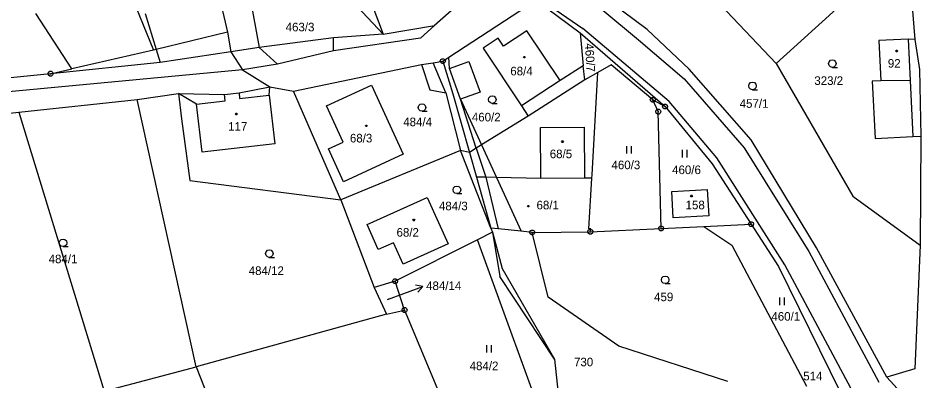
# Model space of a CAD drawing. Extents: x -694465 to -690527, y -983694 to -978978.
# Drawn here: x -693682.1 to -693503.4, y -981561.4 to -981489.6 of the extents above; entities that cross this region are included whole.
import ezdxf

# ---------------------------------------------------------------- set-up
doc = ezdxf.new("R2010")
doc.units = 0
for name, color, linetype in [('Vrstva 1', 7, 'Continuous'), ('Vrstva 16', 7, 'Continuous'), ('Vrstva 17', 7, 'Continuous'), ('Vrstva 18', 7, 'Continuous'), ('Vrstva 19', 7, 'Continuous'), ('Vrstva 24', 7, 'Continuous'), ('Vrstva 25', 7, 'Continuous'), ('Vrstva 29', 7, 'Continuous')]:
    doc.layers.add(name, color=color, linetype=linetype)

msp = doc.modelspace()

# ---------------------------------------------------------------- linework, layer by layer
at = {"layer": 'Vrstva 1'}
for points in [[(-693622.28, -981460.05), (-693609.92, -981492.78)], [(-693638.36, -981474.15), (-693634.45, -981495.45)], [(-693506.28, -981475.06), (-693532.18, -981498.62)], [(-693506.28, -981475.06), (-693504.73, -981493.81)], [(-693661.5, -981480.81), (-693655.33, -981495.95)], [(-693643.16, -981481.87), (-693640.69, -981492.4)], [(-693588.77, -981481.27), (-693599.78, -981491.06)], [(-693618.14, -981483.94), (-693609.92, -981492.78)], [(-693596.943, -981497.339), (-693579.68, -981486.04)], [(-693579.68, -981486.04), (-693570.97, -981492.5)], [(-693578.881, -981485.789), (-693570.41, -981491.69)], [(-693566.471, -981488.016), (-693559.43, -981493.89)], [(-693557.69, -981491.87), (-693564.9, -981486.54)], [(-693532.18, -981498.62), (-693543.19, -981486.99)], [(-693671.52, -981499.65), (-693678.63, -981488.71)], [(-693657, -981488.67), (-693654.8, -981495.82)], [(-693609.92, -981492.78), (-693599.78, -981491.06)], [(-693599.78, -981491.06), (-693602.55, -981493.57)], [(-693553.38, -981506.14), (-693570.41, -981491.69)], [(-693640.69, -981492.4), (-693654.8, -981495.82)], [(-693640.69, -981492.4), (-693640.04, -981496.31)], [(-693619.75, -981493.53), (-693634.45, -981495.45)], [(-693609.92, -981492.78), (-693619.75, -981493.53)], [(-693619.72, -981496.09), (-693619.75, -981493.53)], [(-693587.19, -981493.56), (-693590.14, -981495.52)], [(-693586.12, -981495.18), (-693587.19, -981493.56)], [(-693581.48, -981492.11), (-693586.12, -981495.18)], [(-693574.94, -981501.96), (-693581.48, -981492.11)], [(-693570.97, -981492.5), (-693570.33, -981499.06)], [(-693570.97, -981492.5), (-693554.16, -981507.11)], [(-693549.37, -981499.69), (-693557.69, -981491.87)], [(-693602.55, -981493.57), (-693619.72, -981496.09)], [(-693559.43, -981493.89), (-693550.39, -981501.63)], [(-693506.1, -981493.78), (-693511.9, -981494.06)], [(-693511.9, -981494.06), (-693511.51, -981502.01)], [(-693504.73, -981493.81), (-693506.1, -981493.78)], [(-693506.1, -981493.78), (-693505.7, -981501.93)], [(-693504.73, -981493.81), (-693503.81, -981499.79)], [(-693655.33, -981495.95), (-693671.52, -981499.65)], [(-693654.8, -981495.82), (-693655.33, -981495.95)], [(-693654.8, -981495.82), (-693654, -981498.4)], [(-693640.04, -981496.31), (-693654, -981498.4)], [(-693634.45, -981495.45), (-693640.04, -981496.31)], [(-693640.04, -981496.31), (-693637.76, -981499.81)], [(-693630.81, -981498.69), (-693634.45, -981495.45)], [(-693619.72, -981496.09), (-693630.81, -981498.69)], [(-693590.14, -981495.52), (-693582.53, -981506.99)], [(-693654, -981498.4), (-693675.71, -981500.61)], [(-693630.81, -981498.69), (-693637.76, -981499.81)], [(-693627.64, -981504.09), (-693602.34, -981498.81)], [(-693602.34, -981498.81), (-693600.031, -981498.427)], [(-693602.34, -981498.81), (-693600.68, -981503.79)], [(-693600.031, -981498.427), (-693598.12, -981498.11)], [(-693597.55, -981504.4), (-693600.031, -981498.427)], [(-693598.12, -981498.11), (-693596.943, -981497.339)], [(-693598.12, -981498.11), (-693596.11, -981504.62)], [(-693596.8, -981499.55), (-693596.943, -981497.339)], [(-693596.8, -981499.55), (-693592.96, -981498.16)], [(-693592.96, -981498.16), (-693590.76, -981504.23)], [(-693564.82, -981498.83), (-693567.45, -981500.35)], [(-693556.58, -981505.77), (-693564.82, -981498.83)], [(-693532.18, -981498.62), (-693517.01, -981524.84)], [(-693637.76, -981499.81), (-693705.77, -981506.25)], [(-693675.71, -981500.61), (-693704.07, -981503.49)], [(-693675.71, -981500.61), (-693671.52, -981499.65)], [(-693637.76, -981499.81), (-693632.36, -981503.19)], [(-693594.6, -981505.62), (-693596.8, -981499.55)], [(-693570.33, -981499.06), (-693574.94, -981501.96)], [(-693570.06, -981501.85), (-693570.33, -981499.06)], [(-693567.45, -981500.35), (-693570.06, -981501.85)], [(-693568.6, -981520.63), (-693567.45, -981500.35)], [(-693537.13, -981513.71), (-693549.37, -981499.69)], [(-693503.81, -981499.79), (-693503.56, -981512.95)], [(-693574.94, -981501.96), (-693582.53, -981506.99)], [(-693570.06, -981501.85), (-693581.21, -981508.98)], [(-693550.39, -981501.63), (-693538.48, -981515.25)], [(-693511.51, -981502.01), (-693513.16, -981502.09)], [(-693513.16, -981502.09), (-693512.6, -981513.42)], [(-693505.7, -981501.93), (-693511.51, -981502.01)], [(-693505.7, -981501.93), (-693505.15, -981513.05)], [(-693638.43, -981504.42), (-693632.36, -981503.19)], [(-693632.48, -981504.86), (-693632.36, -981503.19)], [(-693632.36, -981503.19), (-693627.64, -981504.09)], [(-693618.28, -981525.58), (-693627.64, -981504.09)], [(-693612.24, -981502.85), (-693605.94, -981516.54), (-693617.77, -981521.98), (-693620.75, -981515.5), (-693617.85, -981514.17), (-693621.16, -981506.96), (-693612.24, -981502.85)], [(-693600.68, -981503.79), (-693597.55, -981504.4)], [(-693590.76, -981504.23), (-693594.6, -981505.62)], [(-693681.999, -981508.221), (-693658.58, -981505.72)], [(-693658.58, -981505.72), (-693650.43, -981504.51)], [(-693646.88, -981558.61), (-693658.58, -981505.72)], [(-693650.43, -981504.51), (-693649.81, -981509.54)], [(-693650.43, -981504.51), (-693641.3, -981504.75)], [(-693646.82, -981506.63), (-693650.43, -981504.51)], [(-693646.82, -981506.63), (-693641.16, -981505.98)], [(-693641.3, -981504.75), (-693638.43, -981504.42)], [(-693641.16, -981505.98), (-693641.3, -981504.75)], [(-693638.43, -981504.42), (-693638.31, -981505.53)], [(-693638.31, -981505.53), (-693632.48, -981504.86)], [(-693632.48, -981504.86), (-693631.38, -981514.47)], [(-693597.55, -981504.4), (-693594.63, -981515.8)], [(-693596.11, -981504.62), (-693592.85, -981516.19)], [(-693591.51, -981515.36), (-693594.6, -981505.62)], [(-693594.6, -981505.62), (-693590.441, -981514.698)], [(-693555.51, -981508.12), (-693556.58, -981505.77)], [(-693556.58, -981505.77), (-693554.16, -981507.11)], [(-693645.73, -981516.11), (-693646.82, -981506.63)], [(-693582.53, -981506.99), (-693581.21, -981508.98)], [(-693554.16, -981507.11), (-693544.84, -981518.44)], [(-693543.89, -981517.23), (-693553.38, -981506.14)], [(-693705.4, -981510.72), (-693681.999, -981508.221)], [(-693681.999, -981508.221), (-693665.12, -981563.444)], [(-693649.81, -981509.54), (-693648.16, -981521.76)], [(-693581.21, -981508.98), (-693590.441, -981514.698)], [(-693554.95, -981531.23), (-693555.51, -981508.12)], [(-693578.78, -981511.28), (-693570.18, -981511.22)], [(-693578.71, -981521.32), (-693578.78, -981511.28)], [(-693570.18, -981511.22), (-693570.11, -981521.26)], [(-693512.6, -981513.42), (-693505.15, -981513.05)], [(-693505.15, -981513.05), (-693503.56, -981512.95)], [(-693503.56, -981512.95), (-693503.7, -981534.53)], [(-693631.38, -981514.47), (-693645.73, -981516.11)], [(-693590.441, -981514.698), (-693591.51, -981515.36)], [(-693590.441, -981514.698), (-693587.488, -981521.143)], [(-693524.18, -981535.08), (-693537.13, -981513.71)], [(-693594.63, -981515.8), (-693618.28, -981525.58)], [(-693592.85, -981516.19), (-693594.63, -981515.8)], [(-693588.62, -981531.15), (-693594.63, -981515.8)], [(-693591.51, -981515.36), (-693592.85, -981516.19)], [(-693592.85, -981516.19), (-693591.47, -981521.06)], [(-693591.51, -981515.36), (-693589.61, -981521.1)], [(-693538.48, -981515.25), (-693525.69, -981535.81)], [(-693544.84, -981518.44), (-693537.14, -981530.38)], [(-693530.46, -981538.43), (-693543.89, -981517.23)], [(-693648.16, -981521.76), (-693618.28, -981525.58)], [(-693591.47, -981521.06), (-693588.62, -981531.15)], [(-693589.61, -981521.1), (-693591.47, -981521.06)], [(-693587.488, -981521.143), (-693589.61, -981521.1)], [(-693589.61, -981521.1), (-693587.18, -981531.31)], [(-693578.71, -981521.32), (-693587.488, -981521.143)], [(-693587.488, -981521.143), (-693582.605, -981531.799)], [(-693570.11, -981521.26), (-693578.71, -981521.32)], [(-693568.66, -981521.27), (-693570.11, -981521.26)], [(-693569.24, -981531.32), (-693568.66, -981521.27)], [(-693568.66, -981521.27), (-693568.6, -981520.63)], [(-693545.82, -981523.54), (-693545.52, -981528.73), (-693552.55, -981529.12), (-693552.82, -981523.92), (-693545.82, -981523.54)], [(-693618.28, -981525.58), (-693611.69, -981542.94)], [(-693601.2, -981525.11), (-693597.07, -981534.28), (-693605.95, -981538.28), (-693607.85, -981534.05), (-693610.88, -981535.42), (-693613.1, -981530.47), (-693601.2, -981525.11)], [(-693517.01, -981524.84), (-693503.7, -981534.53)], [(-693554.95, -981531.23), (-693546.51, -981530.83)], [(-693546.51, -981530.83), (-693537.14, -981530.38)], [(-693546.51, -981530.83), (-693540.98, -981534.55)], [(-693537.14, -981530.38), (-693531.74, -981538.76)], [(-693588.3, -981532), (-693591.231, -981533.472)], [(-693588.62, -981531.15), (-693588.3, -981532)], [(-693587.18, -981531.31), (-693588.62, -981531.15)], [(-693588.3, -981532), (-693586.37, -981539.14)], [(-693588.3, -981532), (-693586.83, -981540.74)], [(-693582.605, -981531.799), (-693587.18, -981531.31)], [(-693580.45, -981532.03), (-693582.605, -981531.799)], [(-693580.45, -981532.03), (-693568.95, -981531.9)], [(-693577.27, -981544.87), (-693580.45, -981532.03)], [(-693568.87, -981531.29), (-693569.24, -981531.32)], [(-693568.95, -981531.9), (-693554.95, -981531.23)], [(-693568.95, -981531.9), (-693568.87, -981531.29)], [(-693591.231, -981533.472), (-693607.57, -981541.68)], [(-693576.3, -981574.69), (-693591.231, -981533.472)], [(-693540.98, -981534.55), (-693526.2, -981562.45)], [(-693503.7, -981534.53), (-693504.72, -981559.01)], [(-693525.69, -981535.81), (-693511.89, -981561.65)], [(-693510.3, -981560.67), (-693524.18, -981535.08)], [(-693586.37, -981539.14), (-693576.01, -981557.09)], [(-693531.74, -981538.76), (-693519.54, -981563.57)], [(-693517.435, -981562.878), (-693530.46, -981538.43)], [(-693607.57, -981541.68), (-693611.69, -981542.94)], [(-693605.69, -981547.38), (-693607.57, -981541.68)], [(-693576.01, -981557.09), (-693586.83, -981540.74)], [(-693611.69, -981542.94), (-693609.23, -981548.23)], [(-693563.32, -981554.55), (-693577.27, -981544.87)], [(-693609.23, -981548.23), (-693646.88, -981558.61)], [(-693609.23, -981548.23), (-693605.69, -981547.38)], [(-693605.69, -981547.38), (-693591.42, -981581.65)], [(-693541.73, -981561.5), (-693563.32, -981554.55)], [(-693576.01, -981557.09), (-693575.12, -981565.72)], [(-693665.12, -981563.444), (-693646.88, -981558.61)], [(-693646.88, -981558.61), (-693625.23, -981613.78)], [(-693504.72, -981559.01), (-693510.3, -981560.67)], [(-693510.3, -981560.67), (-693500.03, -981571.95)]]:
    msp.add_lwpolyline(points, dxfattribs=at)
at = {"layer": 'Vrstva 16'}
msp.add_line((-693609.06, -981545.27), (-693605.83, -981544.08), dxfattribs=at)
at = {"layer": 'Vrstva 24'}
for points in [[(-693597.966, -981497.634), (-693597.716, -981497.816), (-693597.62, -981498.11), (-693597.716, -981498.404), (-693597.966, -981498.586), (-693598.274, -981498.586), (-693598.524, -981498.404), (-693598.62, -981498.11), (-693598.524, -981497.816), (-693598.274, -981497.634)], [(-693675.556, -981500.134), (-693675.306, -981500.316), (-693675.21, -981500.61), (-693675.306, -981500.904), (-693675.556, -981501.086), (-693675.864, -981501.086), (-693676.114, -981500.904), (-693676.21, -981500.61), (-693676.114, -981500.316), (-693675.864, -981500.134)], [(-693556.426, -981505.294), (-693556.176, -981505.476), (-693556.08, -981505.77), (-693556.176, -981506.064), (-693556.426, -981506.246), (-693556.734, -981506.246), (-693556.984, -981506.064), (-693557.08, -981505.77), (-693556.984, -981505.476), (-693556.734, -981505.294)], [(-693555.356, -981507.644), (-693555.106, -981507.826), (-693555.01, -981508.12), (-693555.106, -981508.414), (-693555.356, -981508.596), (-693555.664, -981508.596), (-693555.914, -981508.414), (-693556.01, -981508.12), (-693555.914, -981507.826), (-693555.664, -981507.644)], [(-693554.006, -981506.634), (-693553.756, -981506.816), (-693553.66, -981507.11), (-693553.756, -981507.404), (-693554.006, -981507.586), (-693554.314, -981507.586), (-693554.564, -981507.404), (-693554.66, -981507.11), (-693554.564, -981506.816), (-693554.314, -981506.634)], [(-693554.796, -981530.754), (-693554.546, -981530.936), (-693554.45, -981531.23), (-693554.546, -981531.524), (-693554.796, -981531.706), (-693555.104, -981531.706), (-693555.354, -981531.524), (-693555.45, -981531.23), (-693555.354, -981530.936), (-693555.104, -981530.754)], [(-693536.986, -981529.904), (-693536.736, -981530.086), (-693536.64, -981530.38), (-693536.736, -981530.674), (-693536.986, -981530.856), (-693537.294, -981530.856), (-693537.544, -981530.674), (-693537.64, -981530.38), (-693537.544, -981530.086), (-693537.294, -981529.904)], [(-693580.296, -981531.554), (-693580.046, -981531.736), (-693579.95, -981532.03), (-693580.046, -981532.324), (-693580.296, -981532.506), (-693580.604, -981532.506), (-693580.854, -981532.324), (-693580.95, -981532.03), (-693580.854, -981531.736), (-693580.604, -981531.554)], [(-693568.796, -981531.424), (-693568.546, -981531.606), (-693568.45, -981531.9), (-693568.546, -981532.194), (-693568.796, -981532.376), (-693569.104, -981532.376), (-693569.354, -981532.194), (-693569.45, -981531.9), (-693569.354, -981531.606), (-693569.104, -981531.424)], [(-693607.416, -981541.204), (-693607.166, -981541.386), (-693607.07, -981541.68), (-693607.166, -981541.974), (-693607.416, -981542.156), (-693607.724, -981542.156), (-693607.974, -981541.974), (-693608.07, -981541.68), (-693607.974, -981541.386), (-693607.724, -981541.204)], [(-693605.536, -981546.904), (-693605.286, -981547.086), (-693605.19, -981547.38), (-693605.286, -981547.674), (-693605.536, -981547.856), (-693605.844, -981547.856), (-693606.094, -981547.674), (-693606.19, -981547.38), (-693606.094, -981547.086), (-693605.844, -981546.904)]]:
    msp.add_lwpolyline(points, close=True, dxfattribs=at)
for points in [[(-693598.239, -981498.11), (-693598, -981498.11)], [(-693675.829, -981500.61), (-693675.59, -981500.61)], [(-693556.699, -981505.77), (-693556.46, -981505.77)], [(-693554.279, -981507.11), (-693554.04, -981507.11)], [(-693555.629, -981508.12), (-693555.39, -981508.12)], [(-693537.259, -981530.38), (-693537.02, -981530.38)], [(-693580.569, -981532.03), (-693580.33, -981532.03)], [(-693569.069, -981531.9), (-693568.83, -981531.9)], [(-693555.069, -981531.23), (-693554.83, -981531.23)], [(-693607.689, -981541.68), (-693607.45, -981541.68)], [(-693605.809, -981547.38), (-693605.57, -981547.38)]]:
    msp.add_lwpolyline(points, dxfattribs=at)
at = {"layer": 'Vrstva 25'}
for points in [[(-693508.273, -981495.968), (-693508.185, -981496.12), (-693508.273, -981496.272), (-693508.447, -981496.272), (-693508.535, -981496.12), (-693508.447, -981495.968)], [(-693581.913, -981497.188), (-693581.825, -981497.34), (-693581.913, -981497.492), (-693582.087, -981497.492), (-693582.175, -981497.34), (-693582.087, -981497.188)], [(-693638.883, -981508.448), (-693638.795, -981508.6), (-693638.883, -981508.752), (-693639.057, -981508.752), (-693639.145, -981508.6), (-693639.057, -981508.448)], [(-693613.173, -981510.768), (-693613.085, -981510.92), (-693613.173, -981511.072), (-693613.347, -981511.072), (-693613.435, -981510.92), (-693613.347, -981510.768)], [(-693574.353, -981513.918), (-693574.265, -981514.07), (-693574.353, -981514.222), (-693574.527, -981514.222), (-693574.615, -981514.07), (-693574.527, -981513.918)], [(-693548.833, -981524.648), (-693548.745, -981524.8), (-693548.833, -981524.952), (-693549.007, -981524.952), (-693549.095, -981524.8), (-693549.007, -981524.648)], [(-693581.103, -981526.678), (-693581.015, -981526.83), (-693581.103, -981526.982), (-693581.277, -981526.982), (-693581.365, -981526.83), (-693581.277, -981526.678)], [(-693603.763, -981529.418), (-693603.675, -981529.57), (-693603.763, -981529.722), (-693603.937, -981529.722), (-693604.025, -981529.57), (-693603.937, -981529.418)]]:
    msp.add_lwpolyline(points, close=True, dxfattribs=at)
for points in [[(-693521.07, -981499.35), (-693521.445, -981499.249), (-693521.719, -981498.975), (-693521.82, -981498.6), (-693521.719, -981498.225), (-693521.445, -981497.951), (-693521.07, -981497.85), (-693520.695, -981497.951), (-693520.421, -981498.225), (-693520.32, -981498.6), (-693520.421, -981498.975), (-693520.695, -981499.249), (-693521.07, -981499.35), (-693520.07, -981499.351)], [(-693536.86, -981503.78), (-693537.235, -981503.679), (-693537.509, -981503.405), (-693537.61, -981503.03), (-693537.509, -981502.655), (-693537.235, -981502.381), (-693536.86, -981502.28), (-693536.485, -981502.381), (-693536.211, -981502.655), (-693536.11, -981503.03), (-693536.211, -981503.405), (-693536.485, -981503.679), (-693536.86, -981503.78), (-693535.86, -981503.781)], [(-693588.34, -981506.48), (-693588.715, -981506.379), (-693588.989, -981506.105), (-693589.09, -981505.73), (-693588.989, -981505.355), (-693588.715, -981505.081), (-693588.34, -981504.98), (-693587.965, -981505.081), (-693587.691, -981505.355), (-693587.59, -981505.73), (-693587.691, -981506.105), (-693587.965, -981506.379), (-693588.34, -981506.48), (-693587.34, -981506.481)], [(-693602.23, -981508.05), (-693602.605, -981507.949), (-693602.879, -981507.675), (-693602.98, -981507.3), (-693602.879, -981506.925), (-693602.605, -981506.651), (-693602.23, -981506.55), (-693601.855, -981506.651), (-693601.581, -981506.925), (-693601.48, -981507.3), (-693601.581, -981507.675), (-693601.855, -981507.949), (-693602.23, -981508.05), (-693601.23, -981508.051)], [(-693561.81, -981514.92), (-693561.81, -981516.42)], [(-693560.81, -981516.42), (-693560.81, -981514.92)], [(-693550.79, -981515.69), (-693550.79, -981517.19)], [(-693549.79, -981517.19), (-693549.79, -981515.69)], [(-693595.34, -981524.35), (-693595.715, -981524.249), (-693595.989, -981523.975), (-693596.09, -981523.6), (-693595.989, -981523.225), (-693595.715, -981522.951), (-693595.34, -981522.85), (-693594.965, -981522.951), (-693594.691, -981523.225), (-693594.59, -981523.6), (-693594.691, -981523.975), (-693594.965, -981524.249), (-693595.34, -981524.35), (-693594.34, -981524.351)], [(-693673.24, -981534.83), (-693673.615, -981534.729), (-693673.889, -981534.455), (-693673.99, -981534.08), (-693673.889, -981533.705), (-693673.615, -981533.431), (-693673.24, -981533.33), (-693672.865, -981533.431), (-693672.591, -981533.705), (-693672.49, -981534.08), (-693672.591, -981534.455), (-693672.865, -981534.729), (-693673.24, -981534.83), (-693672.24, -981534.831)], [(-693632.44, -981536.96), (-693632.815, -981536.859), (-693633.089, -981536.585), (-693633.19, -981536.21), (-693633.089, -981535.835), (-693632.815, -981535.561), (-693632.44, -981535.46), (-693632.065, -981535.561), (-693631.791, -981535.835), (-693631.69, -981536.21), (-693631.791, -981536.585), (-693632.065, -981536.859), (-693632.44, -981536.96), (-693631.44, -981536.961)], [(-693554.14, -981542.15), (-693554.515, -981542.049), (-693554.789, -981541.775), (-693554.89, -981541.4), (-693554.789, -981541.025), (-693554.515, -981540.751), (-693554.14, -981540.65), (-693553.765, -981540.751), (-693553.491, -981541.025), (-693553.39, -981541.4), (-693553.491, -981541.775), (-693553.765, -981542.049), (-693554.14, -981542.15), (-693553.14, -981542.151)], [(-693531.52, -981544.92), (-693531.52, -981546.42)], [(-693530.52, -981546.42), (-693530.52, -981544.92)], [(-693589.46, -981554.32), (-693589.46, -981555.82)], [(-693588.46, -981555.82), (-693588.46, -981554.32)]]:
    msp.add_lwpolyline(points, dxfattribs=at)
at = {"layer": 'Vrstva 29'}
for points in [[(-693605.83, -981544.08), (-693602.077, -981542.695), (-693603.557, -981542.441)], [(-693603.037, -981543.849), (-693602.077, -981542.695)]]:
    msp.add_lwpolyline(points, dxfattribs=at)

# ---------------------------------------------------------------- texts
at = {"layer": 'Vrstva 16'}
msp.add_text('484/14', height=1.7, dxfattribs=at).set_placement((-693601.423, -981543.43))
at = {"layer": 'Vrstva 17'}
msp.add_text('514', height=1.7, dxfattribs=at).set_placement((-693526.828, -981561.31))
at = {"layer": 'Vrstva 18'}
for s, height, p in [('463/3', 1.7, (-693629.207, -981492.22)), ('323/2', 1.7, (-693524.635, -981502.83)), ('457/1', 1.7, (-693539.402, -981507.36)), ('484/4', 1.7, (-693605.95, -981511)), ('460/2', 1.7, (-693592.374, -981510.05)), ('460/3', 1.7, (-693564.753, -981519.51)), ('460/6', 1.7, (-693552.763, -981520.48)), ('484/3', 1.7, (-693598.887, -981527.64)), ('484/1', 1.7, (-693676.093, -981538.12)), ('484/12', 1.7, (-693636.515, -981540.44)), ('484/14', 0.2, (-693609.032, -981545.27)), ('459', 1.7, (-693556.331, -981545.63)), ('460/1', 1.7, (-693533.122, -981549.49)), ('484/2', 1.7, (-693592.814, -981559.29)), ('730', 1.7, (-693572.168, -981558.52))]:
    msp.add_text(s, height=height, dxfattribs=at).set_placement(p)
msp.add_text('460/7', height=1.7, rotation=273.58735, dxfattribs=at).set_placement((-693570.025, -981494.647))
at = {"layer": 'Vrstva 19'}
for s, p in [('92', (-693510.089, -981499.41)), ('68/4', (-693584.771, -981500.94)), ('117', (-693640.578, -981511.89)), ('68/3', (-693616.498, -981514.21)), ('68/5', (-693576.967, -981517.33)), ('68/1', (-693579.583, -981527.46)), ('158', (-693550.097, -981527.44)), ('68/2', (-693607.274, -981532.86))]:
    msp.add_text(s, height=1.7, dxfattribs=at).set_placement(p)

doc.saveas('drawing.dxf')
